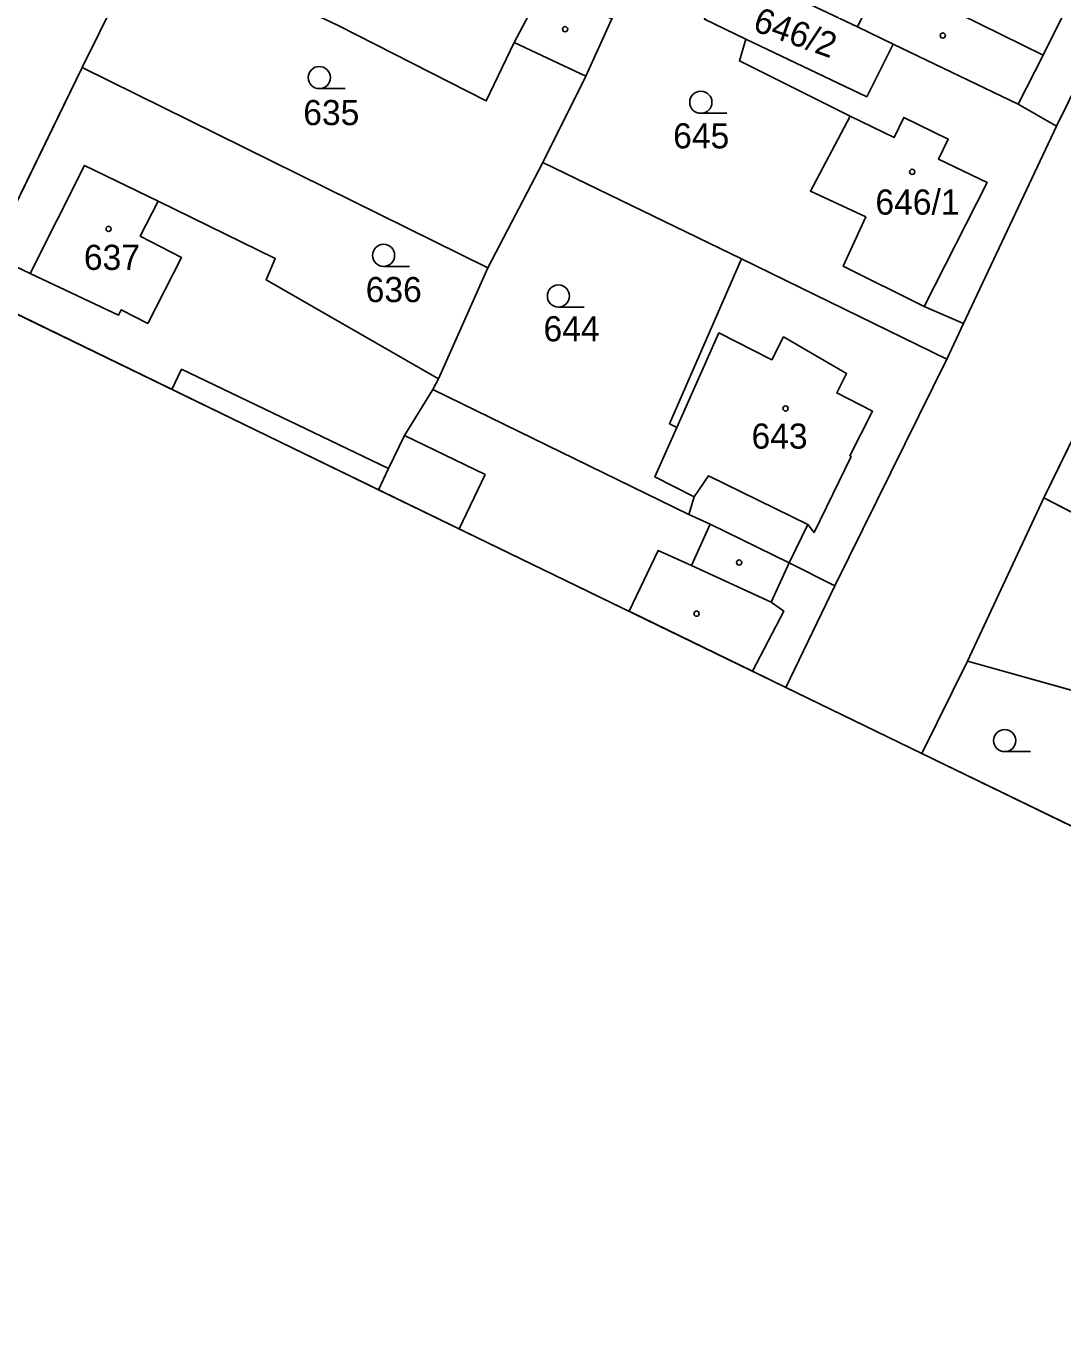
# Model space of a CAD drawing. Extents: x -762314 to -761449, y -993181 to -992589.
# Drawn here: x -762024 to -761953.9, y -993023 to -992935 of the extents above; entities that cross this region are included whole.
import ezdxf

# ---------------------------------------------------------------- set-up
doc = ezdxf.new("R2010")
doc.units = 0
for name, color, linetype in [('Formáty', 7, 'Continuous'), ('Hranice - vnitř_ kresba', 7, 'Continuous'), ('Hranice parcel', 7, 'Continuous'), ('Obvody jako plochy', 7, 'Continuous'), ('Parcelní čísla', 7, 'Continuous'), ('Značky kultur', 7, 'Continuous'), ('Značky na budově ne v SPI', 7, 'Continuous'), ('Značky na budově v SPI', 7, 'Continuous')]:
    doc.layers.add(name, color=color, linetype=linetype)

msp = doc.modelspace()

# ---------------------------------------------------------------- linework, layer by layer
at = {"layer": 'Formáty'}
msp.add_lwpolyline([(-761558.019, -993180.938), (-762313.703, -992814.139), (-762204.471, -992589.097), (-761448.787, -992955.896)], close=True, dxfattribs=at)
msp.add_lwpolyline([(-761558.019, -993180.938), (-762313.703, -992814.139), (-762204.471, -992589.097), (-761448.787, -992955.896)], close=True, dxfattribs=at)
at = {"layer": 'Hranice - vnitř_ kresba'}
for p, q in [((-761955.245, -992936.916), (-761941.735, -992909.836)), ((-761966.725, -992932.806), (-761967.795, -992935.016)), ((-761990.055, -992934.236), (-761991.025, -992936.056)), ((-761960.915, -992934.136), (-761955.245, -992936.916)), ((-761955.245, -992936.916), (-761956.935, -992940.246)), ((-761968.285, -992941.046), (-761965.315, -992942.486)), ((-761965.315, -992942.486), (-761964.665, -992941.136)), ((-761964.665, -992941.136), (-761961.665, -992942.596)), ((-761961.665, -992942.596), (-761962.325, -992943.946)), ((-761962.325, -992943.946), (-761959.035, -992945.536)), ((-761959.035, -992945.536), (-761963.285, -992953.916)), ((-762016.315, -992949.166), (-762015.105, -992946.806)), ((-762013.515, -992950.616), (-762016.315, -992949.166)), ((-762015.805, -992955.066), (-762013.515, -992950.616)), ((-762023.755, -992951.686), (-762017.795, -992954.516)), ((-762017.795, -992954.516), (-762017.605, -992954.136)), ((-762017.605, -992954.136), (-762015.805, -992955.066)), ((-761980.025, -992962.106), (-761977.175, -992955.706)), ((-761977.175, -992955.706), (-761973.595, -992957.526)), ((-761973.595, -992957.526), (-761972.795, -992955.976)), ((-761972.795, -992955.976), (-761968.535, -992958.456)), ((-762013.525, -992958.166), (-762014.175, -992959.526)), ((-761999.515, -992964.886), (-762013.525, -992958.166)), ((-761968.535, -992958.456), (-761969.205, -992959.766)), ((-761969.205, -992959.766), (-761966.775, -992961.006)), ((-761966.775, -992961.006), (-761968.325, -992964.016)), ((-761998.445, -992962.656), (-761992.975, -992965.286)), ((-761968.235, -992964.066), (-761970.735, -992969.216)), ((-761968.325, -992964.016), (-761968.235, -992964.066)), ((-761992.975, -992965.286), (-761994.742, -992968.958)), ((-761977.885, -992965.366), (-761978.855, -992966.796)), ((-761971.155, -992968.666), (-761977.885, -992965.366)), ((-761979.025, -992971.426), (-761977.755, -992968.646)), ((-761971.155, -992968.666), (-761972.415, -992971.266)), ((-761970.735, -992969.216), (-761971.155, -992968.666)), ((-761983.252, -992974.535), (-761981.275, -992970.416)), ((-761981.275, -992970.416), (-761979.025, -992971.426)), ((-761979.025, -992971.426), (-761973.625, -992973.906))]:
    msp.add_line(p, q, dxfattribs=at)
at = {"layer": 'Hranice parcel'}
for p, q in [((-761954.335, -992941.716), (-761938.815, -992910.206)), ((-762015.665, -992928.496), (-762020.235, -992937.766)), ((-761967.795, -992935.016), (-761971.805, -992933.086)), ((-762002.915, -992934.916), (-761992.905, -992940.016)), ((-761986.175, -992938.336), (-761984.415, -992934.456)), ((-761978.155, -992934.486), (-761975.345, -992935.836)), ((-761965.385, -992936.176), (-761967.795, -992935.016)), ((-761992.905, -992940.016), (-761991.025, -992936.056)), ((-761991.025, -992936.056), (-761986.175, -992938.336)), ((-761975.345, -992935.836), (-761975.775, -992937.316)), ((-761975.345, -992935.836), (-761967.165, -992939.736)), ((-761967.165, -992939.736), (-761965.385, -992936.176)), ((-761956.935, -992940.246), (-761965.385, -992936.176)), ((-761975.775, -992937.316), (-761968.285, -992941.046)), ((-762020.235, -992937.766), (-762026.415, -992950.416)), ((-761992.795, -992951.296), (-762020.235, -992937.766)), ((-761986.175, -992938.336), (-761989.085, -992944.176)), ((-761968.285, -992941.046), (-761970.985, -992946.116)), ((-761954.335, -992941.716), (-761956.935, -992940.246)), ((-761960.635, -992955.076), (-761954.335, -992941.716)), ((-762020.095, -992944.376), (-762023.755, -992951.686)), ((-762015.105, -992946.806), (-762020.095, -992944.376)), ((-761989.085, -992944.176), (-761992.795, -992951.296)), ((-761989.085, -992944.176), (-761975.645, -992950.706)), ((-761970.985, -992946.116), (-761967.235, -992947.866)), ((-762007.185, -992950.676), (-762015.105, -992946.806)), ((-761967.235, -992947.866), (-761968.765, -992951.186)), ((-761955.185, -992966.856), (-761946.405, -992948.866)), ((-762023.755, -992951.686), (-762026.415, -992950.416)), ((-762007.795, -992952.126), (-762007.185, -992950.676)), ((-761975.645, -992950.706), (-761980.515, -992961.846)), ((-761975.645, -992950.706), (-761961.755, -992957.476)), ((-761992.795, -992951.296), (-761996.145, -992958.816)), ((-761968.765, -992951.186), (-761963.285, -992953.916)), ((-761996.145, -992958.816), (-762007.795, -992952.126)), ((-761963.285, -992953.916), (-761960.635, -992955.076)), ((-761961.755, -992957.476), (-761960.635, -992955.076)), ((-761969.335, -992972.816), (-761961.755, -992957.476)), ((-761996.515, -992959.536), (-761998.445, -992962.656)), ((-761996.145, -992958.816), (-761996.515, -992959.536)), ((-761996.515, -992959.536), (-761979.205, -992967.986)), ((-761980.025, -992962.106), (-761981.515, -992965.446)), ((-761980.515, -992961.846), (-761980.025, -992962.106)), ((-761998.445, -992962.656), (-761999.515, -992964.886)), ((-761999.515, -992964.886), (-762000.2, -992966.309)), ((-761981.515, -992965.446), (-761978.855, -992966.796)), ((-761978.855, -992966.796), (-761979.205, -992967.986)), ((-761955.185, -992966.856), (-761960.365, -992977.906)), ((-761943.185, -992973.086), (-761955.185, -992966.856)), ((-761979.205, -992967.986), (-761977.755, -992968.646)), ((-761977.755, -992968.646), (-761972.415, -992971.266)), ((-761973.625, -992973.906), (-761972.415, -992971.266)), ((-761972.415, -992971.266), (-761969.335, -992972.816)), ((-761972.646, -992979.684), (-761969.335, -992972.816)), ((-761974.895, -992978.592), (-761972.785, -992974.516)), ((-761972.785, -992974.516), (-761973.625, -992973.906)), ((-761960.365, -992977.906), (-761963.446, -992984.149)), ((-761951.065, -992980.506), (-761960.365, -992977.906))]:
    msp.add_line(p, q, dxfattribs=at)
at = {"layer": 'Obvody jako plochy'}
for p, q in [((-761955.245, -992936.916), (-761941.735, -992909.836)), ((-761967.795, -992935.016), (-761971.805, -992933.086)), ((-761978.155, -992934.486), (-761975.345, -992935.836)), ((-761960.915, -992934.136), (-761955.245, -992936.916)), ((-761965.385, -992936.176), (-761967.795, -992935.016)), ((-761975.345, -992935.836), (-761967.165, -992939.736)), ((-761967.165, -992939.736), (-761965.385, -992936.176)), ((-761968.285, -992941.046), (-761970.985, -992946.116)), ((-761968.285, -992941.046), (-761965.315, -992942.486)), ((-761965.315, -992942.486), (-761964.665, -992941.136)), ((-761964.665, -992941.136), (-761961.665, -992942.596)), ((-761961.665, -992942.596), (-761962.325, -992943.946)), ((-762020.095, -992944.376), (-762023.755, -992951.686)), ((-762015.105, -992946.806), (-762020.095, -992944.376)), ((-761962.325, -992943.946), (-761959.035, -992945.536)), ((-761970.985, -992946.116), (-761967.235, -992947.866)), ((-761959.035, -992945.536), (-761963.285, -992953.916)), ((-762016.315, -992949.166), (-762015.105, -992946.806)), ((-761967.235, -992947.866), (-761968.765, -992951.186)), ((-762013.515, -992950.616), (-762016.315, -992949.166)), ((-762015.805, -992955.066), (-762013.515, -992950.616)), ((-761968.765, -992951.186), (-761963.285, -992953.916)), ((-762023.755, -992951.686), (-762017.795, -992954.516)), ((-762027.68, -992952.971), (-762000.2, -992966.309)), ((-762017.795, -992954.516), (-762017.605, -992954.136)), ((-762017.605, -992954.136), (-762015.805, -992955.066)), ((-761980.025, -992962.106), (-761977.175, -992955.706)), ((-761977.175, -992955.706), (-761973.595, -992957.526)), ((-761973.595, -992957.526), (-761972.795, -992955.976)), ((-761972.795, -992955.976), (-761968.535, -992958.456)), ((-761968.535, -992958.456), (-761969.205, -992959.766)), ((-761969.205, -992959.766), (-761966.775, -992961.006)), ((-761966.775, -992961.006), (-761968.325, -992964.016)), ((-761980.025, -992962.106), (-761981.515, -992965.446)), ((-761968.235, -992964.066), (-761970.735, -992969.216)), ((-761968.325, -992964.016), (-761968.235, -992964.066)), ((-761981.515, -992965.446), (-761978.855, -992966.796)), ((-761977.885, -992965.366), (-761978.855, -992966.796)), ((-761971.155, -992968.666), (-761977.885, -992965.366)), ((-762000.2, -992966.309), (-761974.895, -992978.592)), ((-761970.735, -992969.216), (-761971.155, -992968.666)), ((-761983.252, -992974.535), (-761981.275, -992970.416)), ((-761981.275, -992970.416), (-761979.025, -992971.426)), ((-761979.025, -992971.426), (-761973.625, -992973.906)), ((-761983.252, -992974.535), (-761974.895, -992978.592)), ((-761974.895, -992978.592), (-761972.785, -992974.516)), ((-761972.785, -992974.516), (-761973.625, -992973.906)), ((-761974.895, -992978.592), (-761972.646, -992979.684)), ((-761972.646, -992979.684), (-761963.446, -992984.149)), ((-761963.446, -992984.149), (-761952.511, -992989.457))]:
    msp.add_line(p, q, dxfattribs=at)
for points in [[(-762027.68, -992952.971), (-762026.415, -992950.416), (-762020.235, -992937.766), (-762015.665, -992928.496), (-762012.105, -992921.116), (-762003.845, -992904.116), (-761993.715, -992883.396), (-761989.875, -992882.116), (-761991.565, -992881.236), (-762000.575, -992876.526), (-762002.605, -992875.466), (-762001.805, -992877.336), (-762006.215, -992886.076), (-762011.015, -992895.576), (-762017.685, -992909.366), (-762018.915, -992911.896), (-762026.935, -992927.896), (-762034.675, -992944.376), (-762036.775, -992948.556)], [(-761963.446, -992984.149), (-761960.365, -992977.906), (-761955.185, -992966.856), (-761946.405, -992948.866), (-761942.015, -992939.586), (-761937.435, -992930.266), (-761936.105, -992927.496), (-761930.045, -992914.816), (-761927.285, -992913.896), (-761929.155, -992912.976), (-761937.735, -992908.746), (-761940.295, -992907.486), (-761938.815, -992910.206), (-761954.335, -992941.716), (-761960.635, -992955.076), (-761961.755, -992957.476), (-761969.335, -992972.816), (-761972.646, -992979.684)], [(-762000.2, -992966.309), (-761999.515, -992964.886), (-761998.445, -992962.656), (-761996.515, -992959.536), (-761996.145, -992958.816), (-762007.795, -992952.126), (-762007.185, -992950.676), (-762015.105, -992946.806), (-762020.095, -992944.376), (-762023.755, -992951.686), (-762026.415, -992950.416), (-762027.68, -992952.971)], [(-761974.895, -992978.592), (-761972.785, -992974.516), (-761973.625, -992973.906), (-761972.415, -992971.266), (-761977.755, -992968.646), (-761979.205, -992967.986), (-761996.515, -992959.536), (-761998.445, -992962.656), (-761999.515, -992964.886), (-762000.2, -992966.309)], [(-761946.11, -992992.564), (-761945.865, -992990.796), (-761944.365, -992979.976), (-761943.185, -992973.086), (-761955.185, -992966.856), (-761960.365, -992977.906), (-761951.065, -992980.506), (-761952.511, -992989.457)], [(-761974.895, -992978.592), (-761972.785, -992974.516), (-761973.625, -992973.906), (-761979.025, -992971.426), (-761981.275, -992970.416), (-761983.252, -992974.535)], [(-761972.646, -992979.684), (-761969.335, -992972.816), (-761972.415, -992971.266), (-761973.625, -992973.906), (-761972.785, -992974.516), (-761974.895, -992978.592)], [(-761952.511, -992989.457), (-761951.065, -992980.506), (-761960.365, -992977.906), (-761963.446, -992984.149)]]:
    msp.add_lwpolyline(points, dxfattribs=at)
for points in [[(-761938.815, -992910.206), (-761940.295, -992907.486), (-761952.295, -992901.156), (-761965.775, -992930.826), (-761966.725, -992932.806), (-761970.735, -992930.876), (-761971.805, -992933.086), (-761967.795, -992935.016), (-761965.385, -992936.176), (-761956.935, -992940.246), (-761954.335, -992941.716)], [(-761960.755, -992933.796), (-761960.915, -992934.136), (-761955.245, -992936.916), (-761941.735, -992909.836), (-761942.035, -992909.686), (-761947.625, -992907.046), (-761950.705, -992913.336), (-761952.185, -992912.606), (-761953.245, -992914.756), (-761953.555, -992914.606), (-761954.985, -992917.526), (-761954.315, -992917.856), (-761955.595, -992920.236), (-761954.385, -992920.826)], [(-762000.985, -992926.766), (-762009.235, -992922.966), (-762012.105, -992921.116), (-762015.665, -992928.496), (-762009.435, -992931.816), (-762002.915, -992934.916), (-761992.905, -992940.016), (-761991.025, -992936.056), (-761986.175, -992938.336), (-761984.415, -992934.456), (-761990.855, -992931.626), (-761997.215, -992928.646)], [(-762015.665, -992928.496), (-762009.435, -992931.816), (-762002.915, -992934.916), (-761992.905, -992940.016), (-761991.025, -992936.056), (-761986.175, -992938.336), (-761989.085, -992944.176), (-761992.795, -992951.296), (-762020.235, -992937.766)], [(-761970.985, -992946.116), (-761967.235, -992947.866), (-761968.765, -992951.186), (-761963.285, -992953.916), (-761960.635, -992955.076), (-761961.755, -992957.476), (-761975.645, -992950.706), (-761989.085, -992944.176), (-761986.175, -992938.336), (-761984.415, -992934.456), (-761981.585, -992928.376), (-761976.385, -992930.846), (-761978.155, -992934.486), (-761975.345, -992935.836), (-761975.775, -992937.316), (-761968.285, -992941.046)], [(-761976.385, -992930.846), (-761978.155, -992934.486), (-761975.345, -992935.836), (-761967.165, -992939.736), (-761965.385, -992936.176), (-761967.795, -992935.016), (-761971.805, -992933.086)], [(-761992.795, -992951.296), (-762020.235, -992937.766), (-762026.415, -992950.416), (-762023.755, -992951.686), (-762020.095, -992944.376), (-762015.105, -992946.806), (-762007.185, -992950.676), (-762007.795, -992952.126), (-761996.145, -992958.816)], [(-761968.285, -992941.046), (-761970.985, -992946.116), (-761967.235, -992947.866), (-761968.765, -992951.186), (-761963.285, -992953.916), (-761959.035, -992945.536), (-761962.325, -992943.946), (-761961.665, -992942.596), (-761964.665, -992941.136), (-761965.315, -992942.486)], [(-762020.095, -992944.376), (-762023.755, -992951.686), (-762017.795, -992954.516), (-762017.605, -992954.136), (-762015.805, -992955.066), (-762013.515, -992950.616), (-762016.315, -992949.166), (-762015.105, -992946.806)], [(-761980.515, -992961.846), (-761980.025, -992962.106), (-761981.515, -992965.446), (-761978.855, -992966.796), (-761979.205, -992967.986), (-761996.515, -992959.536), (-761996.145, -992958.816), (-761992.795, -992951.296), (-761989.085, -992944.176), (-761975.645, -992950.706)], [(-761978.855, -992966.796), (-761979.205, -992967.986), (-761977.755, -992968.646), (-761972.415, -992971.266), (-761969.335, -992972.816), (-761961.755, -992957.476), (-761975.645, -992950.706), (-761980.515, -992961.846), (-761980.025, -992962.106), (-761981.515, -992965.446)], [(-761980.025, -992962.106), (-761981.515, -992965.446), (-761978.855, -992966.796), (-761977.885, -992965.366), (-761971.155, -992968.666), (-761970.735, -992969.216), (-761968.235, -992964.066), (-761968.325, -992964.016), (-761966.775, -992961.006), (-761969.205, -992959.766), (-761968.535, -992958.456), (-761972.795, -992955.976), (-761973.595, -992957.526), (-761977.175, -992955.706)]]:
    msp.add_lwpolyline(points, close=True, dxfattribs=at)
at = {"layer": 'Značky kultur'}
for p, q in [((-762002.455, -992939.186), (-762004.205, -992939.186)), ((-761976.645, -992940.856), (-761978.395, -992940.856)), ((-761998.105, -992951.216), (-761999.855, -992951.216)), ((-761986.275, -992953.966), (-761988.025, -992953.966)), ((-761956.085, -992984.026), (-761957.835, -992984.026))]:
    msp.add_line(p, q, dxfattribs=at)
for centre in [(-762004.205, -992938.436), (-761978.395, -992940.106), (-761999.855, -992950.466), (-761988.025, -992953.216), (-761957.835, -992983.276)]:
    msp.add_circle(centre, 0.75, dxfattribs=at)
at = {"layer": 'Značky na budově ne v SPI'}
for centre in [(-761987.575, -992935.166), (-761962.025, -992935.596), (-761975.805, -992971.236)]:
    msp.add_circle(centre, 0.175, dxfattribs=at)
at = {"layer": 'Značky na budově v SPI'}
for centre in [(-761964.095, -992944.816), (-762018.455, -992948.676), (-761972.665, -992960.816), (-761978.685, -992974.696)]:
    msp.add_circle(centre, 0.175, dxfattribs=at)

# ---------------------------------------------------------------- texts
at = {"layer": 'Parcelní čísla'}
msp.add_text('646/2', height=1.7, rotation=340.39296, dxfattribs=at).set_placement((-761974.955, -992935.236))
for s, p in [('635', (-762005.285, -992941.656)), ('645', (-761980.265, -992943.226)), ('646/1', (-761966.585, -992947.706)), ('637', (-762020.125, -992951.446)), ('636', (-762001.065, -992953.626)), ('644', (-761989.035, -992956.276)), ('643', (-761974.965, -992963.536))]:
    msp.add_text(s, height=1.7, dxfattribs=at).set_placement(p)

doc.saveas('drawing.dxf')
